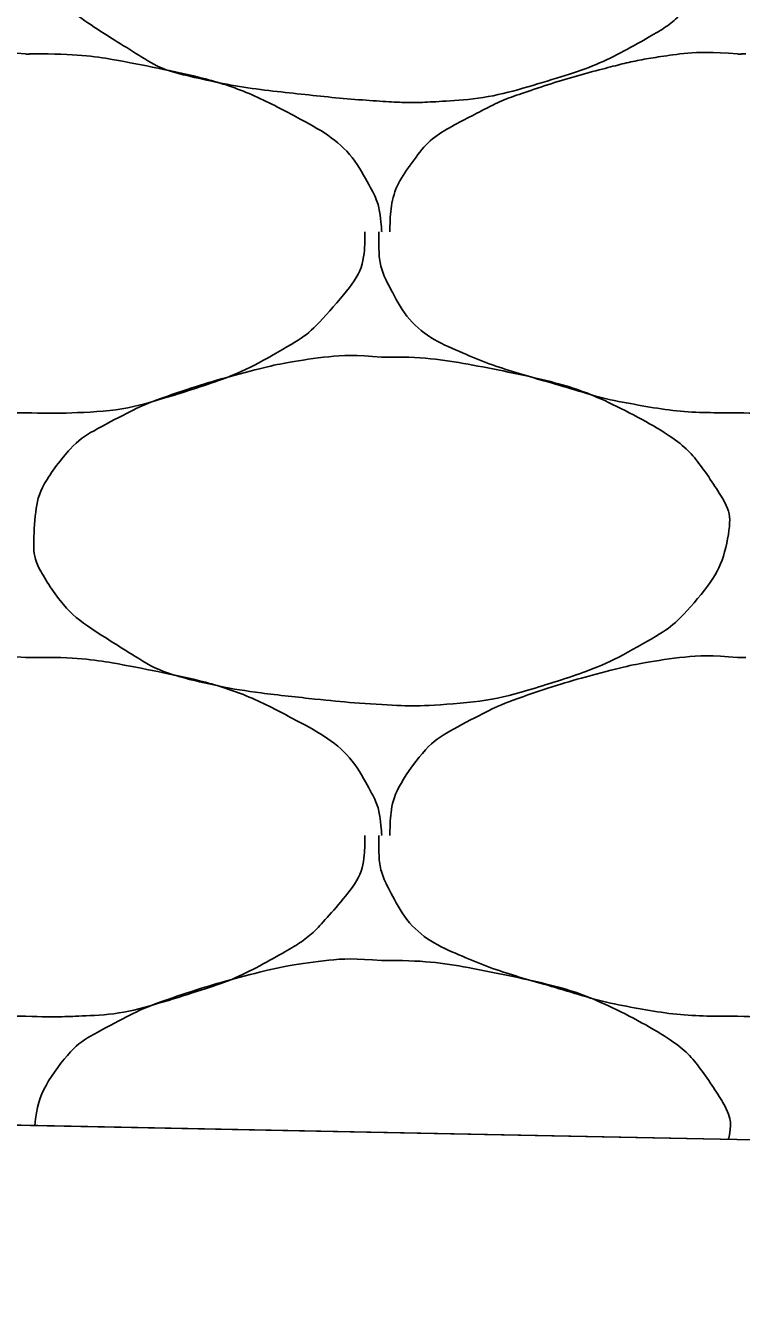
# Model space of a CAD drawing. Extents: x 1373719 to 1374161, y 379835 to 380167.
# Drawn here: x 1373980.199 to 1373980.663, y 380058.646 to 380059.474 of the extents above; entities that cross this region are included whole.
import ezdxf

# ---------------------------------------------------------------- set-up
doc = ezdxf.new("R2010")
doc.units = 0
doc.layers.add('Aggregate Base Course', color=7, linetype='Continuous')
doc.layers.add('SIGNATURE', color=7, linetype='Continuous')

msp = doc.modelspace()

# ---------------------------------------------------------------- linework, layer by layer
msp.add_line((1373964.6908, 380059.07229), (1373986.02742, 380058.64556))
at = {"layer": 'Aggregate Base Course'}
for points, degree in [([(1373980.42984, 380059.65), (1373980.4562, 380059.65036), (1373980.48265, 380059.64639), (1373980.50904, 380059.641), (1373980.54126, 380059.63442), (1373980.57095, 380059.62461), (1373980.60084, 380059.6086), (1373980.62077, 380059.59792), (1373980.6344, 380059.58345), (1373980.64764, 380059.5636), (1373980.65333, 380059.55506), (1373980.65639, 380059.54523), (1373980.65484, 380059.5366), (1373980.65179, 380059.5197), (1373980.64298, 380059.50291), (1373980.62964, 380059.488), (1373980.6212, 380059.47858), (1373980.61288, 380059.47222), (1373980.60264, 380059.4664), (1373980.5845, 380059.45609), (1373980.56662, 380059.44745), (1373980.54684, 380059.4412), (1373980.52128, 380059.43313), (1373980.49576, 380059.42664), (1373980.46944, 380059.425), (1373980.45625, 380059.42418), (1373980.443, 380059.42412), (1373980.42984, 380059.425), (1373980.41001, 380059.42632), (1373980.39023, 380059.42823), (1373980.37044, 380059.4304), (1373980.34864, 380059.43279), (1373980.32713, 380059.43623), (1373980.30564, 380059.4412), (1373980.28798, 380059.44528), (1373980.27281, 380059.45472), (1373980.25704, 380059.4646), (1373980.23916, 380059.4758), (1373980.22463, 380059.48672), (1373980.21204, 380059.506), (1373980.20556, 380059.51591), (1373980.20425, 380059.52652), (1373980.20484, 380059.5366), (1373980.20568, 380059.5512), (1373980.20875, 380059.56591), (1373980.21924, 380059.5798), (1373980.22985, 380059.59386), (1373980.2414, 380059.60139), (1373980.25524, 380059.6086), (1373980.26708, 380059.61478), (1373980.27871, 380059.62057), (1373980.29124, 380059.6248), (1373980.30912, 380059.63084), (1373980.32697, 380059.63624), (1373980.34524, 380059.641), (1373980.35656, 380059.64395), (1373980.36788, 380059.64639), (1373980.37944, 380059.6482), (1373980.39611, 380059.65081), (1373980.41313, 380059.65144), (1373980.42984, 380059.65)], 3), ([(1373979.97444, 380059.3404), (1373979.97446, 380059.341), (1373979.97442, 380059.3416), (1373979.97477, 380059.35738), (1373979.97905, 380059.37195), (1373979.99874, 380059.39902), (1373980.011, 380059.40699), (1373980.03668, 380059.42038), (1373980.04831, 380059.42617), (1373980.07872, 380059.43644), (1373980.09657, 380059.44184), (1373980.12616, 380059.44955), (1373980.13748, 380059.45199), (1373980.16571, 380059.45641), (1373980.18273, 380059.45704), (1373980.19944, 380059.4556)], 3), ([(1373980.19944, 380059.4556), (1373980.20123, 380059.4555), (1373980.20304, 380059.45571), (1373980.20484, 380059.4556)], 2), ([(1373980.20484, 380059.4556), (1373980.2312, 380059.45596), (1373980.25765, 380059.45199), (1373980.28404, 380059.4466), (1373980.31626, 380059.44002), (1373980.34595, 380059.43021), (1373980.37584, 380059.4142), (1373980.39577, 380059.40352), (1373980.41168, 380059.3896), (1373980.42264, 380059.3692), (1373980.42735, 380059.36042), (1373980.42911, 380059.35149), (1373980.42984, 380059.3422), (1373980.42988, 380059.3416), (1373980.42995, 380059.34099), (1373980.42984, 380059.3404)], 3), ([(1373980.43524, 380059.3404), (1373980.43526, 380059.341), (1373980.43522, 380059.3416), (1373980.43524, 380059.3422), (1373980.43557, 380059.35738), (1373980.43985, 380059.37195), (1373980.44964, 380059.3854), (1373980.45954, 380059.39902), (1373980.4718, 380059.40699), (1373980.48564, 380059.4142), (1373980.49748, 380059.42038), (1373980.50911, 380059.42617), (1373980.52164, 380059.4304), (1373980.53952, 380059.43644), (1373980.55737, 380059.44184), (1373980.57564, 380059.4466), (1373980.58696, 380059.44955), (1373980.59828, 380059.45199), (1373980.60984, 380059.4538), (1373980.62651, 380059.45641), (1373980.64353, 380059.45704), (1373980.66024, 380059.4556)], 3), ([(1373980.66024, 380059.4556), (1373980.66203, 380059.4555), (1373980.66384, 380059.45571), (1373980.66564, 380059.4556)], 2), ([(1373980.19944, 380059.2234), (1373980.19704, 380059.2234), (1373980.19464, 380059.2234), (1373980.19224, 380059.2234), (1373980.17235, 380059.2234), (1373980.15255, 380059.22526), (1373980.13284, 380059.2288), (1373980.11181, 380059.23258), (1373980.09175, 380059.239), (1373980.07129, 380059.24488), (1373980.05363, 380059.24995), (1373980.03655, 380059.25565), (1373980.01944, 380059.263), (1373980.00038, 380059.27119), (1373979.98452, 380059.28499), (1373979.97444, 380059.3044), (1373979.96925, 380059.31438), (1373979.96724, 380059.32452), (1373979.96724, 380059.335), (1373979.96724, 380059.3368), (1373979.96724, 380059.3386), (1373979.96724, 380059.3404)], 3), ([(1373980.41904, 380059.3404), (1373980.41908, 380059.3386), (1373980.4191, 380059.3368), (1373980.41837, 380059.31675), (1373980.40679, 380059.30094), (1373980.38565, 380059.27721), (1373980.37708, 380059.27062), (1373980.3487, 380059.25449), (1373980.33082, 380059.24585), (1373980.28548, 380059.23153), (1373980.25998, 380059.22443), (1373980.22224, 380059.22295), (1373980.21082, 380059.22289), (1373980.19944, 380059.2234)], 3), ([(1373980.66024, 380059.2234), (1373980.65784, 380059.2234), (1373980.65544, 380059.2234), (1373980.65304, 380059.2234), (1373980.63315, 380059.2234), (1373980.61335, 380059.22526), (1373980.59364, 380059.2288), (1373980.57261, 380059.23258), (1373980.55255, 380059.239), (1373980.53209, 380059.24488), (1373980.51443, 380059.24995), (1373980.49735, 380059.25565), (1373980.48024, 380059.263), (1373980.46118, 380059.27119), (1373980.44532, 380059.28499), (1373980.43524, 380059.3044), (1373980.43005, 380059.31438), (1373980.42804, 380059.32452), (1373980.42804, 380059.335), (1373980.42804, 380059.3368), (1373980.42804, 380059.3386), (1373980.42804, 380059.3404)], 3), ([(1373980.87984, 380059.3404), (1373980.87988, 380059.3386), (1373980.8799, 380059.3368), (1373980.87984, 380059.335), (1373980.87917, 380059.31675), (1373980.86759, 380059.30094), (1373980.85464, 380059.2864), (1373980.84645, 380059.27721), (1373980.83788, 380059.27062), (1373980.82764, 380059.2648), (1373980.8095, 380059.25449), (1373980.79162, 380059.24585), (1373980.77184, 380059.2396), (1373980.74628, 380059.23153), (1373980.72078, 380059.22443), (1373980.69444, 380059.2234), (1373980.68304, 380059.22295), (1373980.67162, 380059.22289), (1373980.66024, 380059.2234)], 3), ([(1373980.42984, 380059.2594), (1373980.4562, 380059.25976), (1373980.48265, 380059.25579), (1373980.54126, 380059.24382), (1373980.57095, 380059.23401), (1373980.62077, 380059.20732), (1373980.6344, 380059.19285), (1373980.65333, 380059.16446), (1373980.65639, 380059.15463), (1373980.65179, 380059.1291), (1373980.64298, 380059.11231), (1373980.6212, 380059.08798), (1373980.61288, 380059.08162), (1373980.5845, 380059.06549), (1373980.56662, 380059.05685), (1373980.52128, 380059.04253), (1373980.49576, 380059.03604), (1373980.45625, 380059.03358), (1373980.443, 380059.03352), (1373980.41001, 380059.03572), (1373980.39023, 380059.03763), (1373980.34864, 380059.04219), (1373980.32713, 380059.04563), (1373980.28798, 380059.05468), (1373980.27281, 380059.06412), (1373980.23916, 380059.0852), (1373980.22463, 380059.09612), (1373980.20556, 380059.12531), (1373980.20425, 380059.13592), (1373980.20568, 380059.1606), (1373980.20875, 380059.17531), (1373980.22985, 380059.20326), (1373980.2414, 380059.21079), (1373980.26708, 380059.22418), (1373980.27871, 380059.22997), (1373980.30912, 380059.24024), (1373980.32697, 380059.24564), (1373980.35656, 380059.25335), (1373980.36788, 380059.25579), (1373980.39611, 380059.26021), (1373980.41313, 380059.26084), (1373980.42984, 380059.2594)], 3), ([(1373979.97444, 380058.9498), (1373979.97446, 380058.9504), (1373979.97442, 380058.951), (1373979.97444, 380058.9516), (1373979.97477, 380058.96678), (1373979.97905, 380058.98135), (1373979.98884, 380058.9948), (1373979.99874, 380059.00842), (1373980.011, 380059.01639), (1373980.02484, 380059.0236), (1373980.03668, 380059.02978), (1373980.04831, 380059.03557), (1373980.06084, 380059.0398), (1373980.07872, 380059.04584), (1373980.09657, 380059.05124), (1373980.11484, 380059.056), (1373980.12616, 380059.05895), (1373980.13748, 380059.06139), (1373980.14904, 380059.0632), (1373980.16571, 380059.06581), (1373980.18273, 380059.06644), (1373980.19944, 380059.065)], 3), ([(1373980.19944, 380059.065), (1373980.20123, 380059.0649), (1373980.20304, 380059.06511), (1373980.20484, 380059.065)], 2), ([(1373980.20484, 380059.065), (1373980.2312, 380059.06536), (1373980.25765, 380059.06139), (1373980.28404, 380059.056), (1373980.31626, 380059.04942), (1373980.34595, 380059.03961), (1373980.37584, 380059.0236), (1373980.39577, 380059.01292), (1373980.41168, 380058.999), (1373980.42264, 380058.9786), (1373980.42735, 380058.96982), (1373980.42911, 380058.96089), (1373980.42984, 380058.9516), (1373980.42988, 380058.951), (1373980.42995, 380058.95039), (1373980.42984, 380058.9498)], 3), ([(1373980.43524, 380058.9498), (1373980.43526, 380058.9504), (1373980.43522, 380058.951), (1373980.43557, 380058.96678), (1373980.43985, 380058.98135), (1373980.45954, 380059.00842), (1373980.4718, 380059.01639), (1373980.49748, 380059.02978), (1373980.50911, 380059.03557), (1373980.53952, 380059.04584), (1373980.55737, 380059.05124), (1373980.58696, 380059.05895), (1373980.59828, 380059.06139), (1373980.62651, 380059.06581), (1373980.64353, 380059.06644), (1373980.66024, 380059.065)], 3), ([(1373980.66024, 380059.065), (1373980.66203, 380059.0649), (1373980.66384, 380059.06511), (1373980.66564, 380059.065)], 2), ([(1373980.19944, 380058.8328), (1373980.19704, 380058.8328), (1373980.19464, 380058.8328), (1373980.19224, 380058.8328), (1373980.17235, 380058.8328), (1373980.15255, 380058.83466), (1373980.13284, 380058.8382), (1373980.11181, 380058.84198), (1373980.09175, 380058.8484), (1373980.07129, 380058.85428), (1373980.05363, 380058.85935), (1373980.03655, 380058.86505), (1373980.01944, 380058.8724), (1373980.00038, 380058.88059), (1373979.98452, 380058.89439), (1373979.97444, 380058.9138), (1373979.96925, 380058.92378), (1373979.96724, 380058.93392), (1373979.96724, 380058.9444), (1373979.96724, 380058.9462), (1373979.96724, 380058.948), (1373979.96724, 380058.9498)], 3), ([(1373980.41904, 380058.9498), (1373980.41908, 380058.948), (1373980.4191, 380058.9462), (1373980.41904, 380058.9444), (1373980.41837, 380058.92615), (1373980.40679, 380058.91034), (1373980.39384, 380058.8958), (1373980.38565, 380058.88661), (1373980.37708, 380058.88002), (1373980.36684, 380058.8742), (1373980.3487, 380058.86389), (1373980.33082, 380058.85525), (1373980.31104, 380058.849), (1373980.28548, 380058.84093), (1373980.25998, 380058.83383), (1373980.23364, 380058.8328), (1373980.22224, 380058.83235), (1373980.21082, 380058.83229), (1373980.19944, 380058.8328)], 3), ([(1373980.66024, 380058.8328), (1373980.65784, 380058.8328), (1373980.65544, 380058.8328), (1373980.65304, 380058.8328), (1373980.63315, 380058.8328), (1373980.61335, 380058.83466), (1373980.59364, 380058.8382), (1373980.57261, 380058.84198), (1373980.55255, 380058.8484), (1373980.53209, 380058.85428), (1373980.51443, 380058.85935), (1373980.49735, 380058.86505), (1373980.48024, 380058.8724), (1373980.46118, 380058.88059), (1373980.44532, 380058.89439), (1373980.43524, 380058.9138), (1373980.43005, 380058.92378), (1373980.42804, 380058.93392), (1373980.42804, 380058.9444), (1373980.42804, 380058.9462), (1373980.42804, 380058.948), (1373980.42804, 380058.9498)], 3), ([(1373980.87984, 380058.9498), (1373980.87988, 380058.948), (1373980.8799, 380058.9462), (1373980.87917, 380058.92615), (1373980.86759, 380058.91034), (1373980.84645, 380058.88661), (1373980.83788, 380058.88002), (1373980.8095, 380058.86389), (1373980.79162, 380058.85525), (1373980.74628, 380058.84093), (1373980.72078, 380058.83383), (1373980.68304, 380058.83235), (1373980.67162, 380058.83229), (1373980.66024, 380058.8328)], 3), ([(1373980.20539, 380058.762), (1373980.20677, 380058.77441), (1373980.21033, 380058.7868), (1373980.22985, 380058.81266), (1373980.2414, 380058.82019), (1373980.26708, 380058.83358), (1373980.27871, 380058.83937), (1373980.30912, 380058.84964), (1373980.32697, 380058.85504), (1373980.35656, 380058.86275), (1373980.36788, 380058.86519), (1373980.39611, 380058.86961), (1373980.41313, 380058.87024), (1373980.42984, 380058.8688)], 3), ([(1373980.42984, 380058.8688), (1373980.4562, 380058.86916), (1373980.48265, 380058.86519), (1373980.54126, 380058.85322), (1373980.57095, 380058.84341), (1373980.62077, 380058.81672), (1373980.6344, 380058.80225), (1373980.65333, 380058.77386), (1373980.65639, 380058.76403), (1373980.65469, 380058.75461), (1373980.65454, 380058.75381), (1373980.65437, 380058.75302)], 3)]:
    msp.add_open_spline(points, degree=degree, dxfattribs=at)
at = {"layer": 'SIGNATURE'}
msp.add_lwpolyline([(1373986.02742, 380058.64556), (1373978.34256, 380058.79926), (1373978.88655, 380060.01052), (1373979.54152, 380059.98555), (1373979.28452, 380060.24255), (1373979.70707, 380060.22565), (1373982.08573, 380059.63098)], close=True, dxfattribs=at)

doc.saveas('drawing.dxf')
